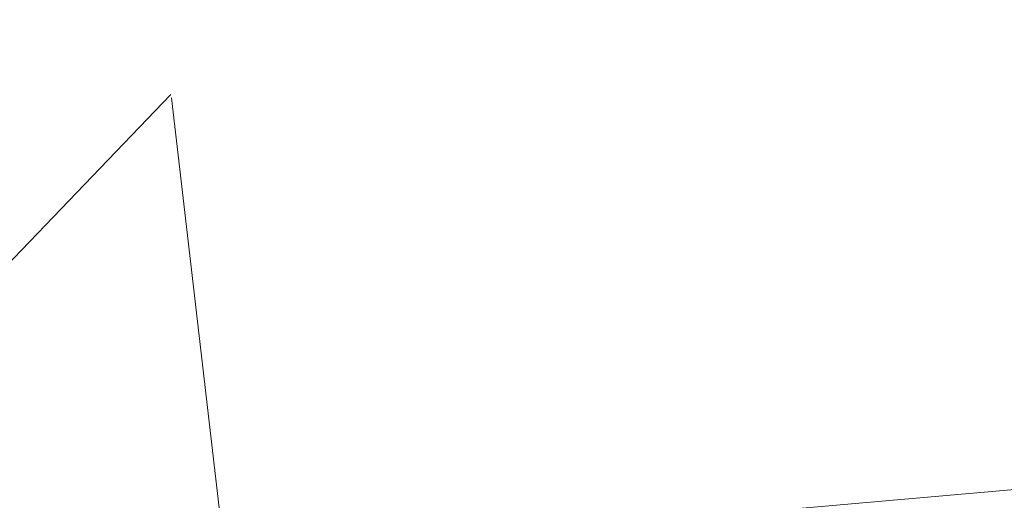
# Model space of a CAD drawing. Header units: millimetres. Extents: x 786 to 42540, y -7760 to 3796.
# Tile 177 of 1056: x 24423 to 24497, y -5487 to -5451. Entities that reach past the tile are written whole.
import ezdxf

# ---------------------------------------------------------------- set-up
doc = ezdxf.new("R2010")
doc.units = ezdxf.units.MM
for name, color, linetype, lineweight in [('A-DETL', 7, 'Continuous', 25), ('A-FLOR', 7, 'Continuous', 13), ('A-FLOR-PATT', 7, 'Continuous', 25)]:
    doc.layers.add(name, color=color, linetype=linetype, lineweight=lineweight)

msp = doc.modelspace()

# ---------------------------------------------------------------- hatches: boundary and pattern name
at = {"layer": 'A-FLOR-PATT', "lineweight": 5}
h = msp.add_hatch(dxfattribs=at)
h.set_pattern_fill('FP_10', color=256, style=0, pattern_type=2)
h.set_pattern_definition([(50, (48694.2, -5700), (291.4942, -25.5022), [30.48, -335.28]), (355, (48694.2, -5700), (-56.389, 305.691), [24.384, -268.224]), (100.451, (48718.5, -5702.12), (235.108, 280.1865), [25.904, -284.944]), (46.184, (48694.2, -5618.72), (433.727, -67.2684), [45.72, -502.92]), (96.636, (48730.35, -5624.33), (379.844, 395.8845), [38.856, -427.416]), (351.184, (48694.2, -5618.7), (379.848, 395.881), [36.576, -402.336]), (21, (48734.85, -5639.04), (242.5828, -163.624), [30.48, -335.28]), (326, (48734.85, -5639.04), (98.883, 294.701), [24.384, -268.224]), (71.451, (48755.06, -5652.68), (341.4672, 131.074), [25.904, -284.944]), (37.5, (48694.21, -5700), (4.9419, 135.28833), [13.411, -251.562, 13.411, -258.877, -269.24]), (37.5, (48694.21, -5700), (4.9419, 135.28833), [-537.261, 13.411, -255.829]), (7.5, (48694.21, -5700), (106.9117, 160.2891), [13.411, -141.834, 13.411, -245.466, -102.616]), (7.5, (48694.21, -5700), (106.9117, 160.2891), [-414.122, 13.411, -89.205]), (327.5, (48603.58, -5700), (216.9455, -9.16625), [13.411, -88.189, 13.411, -303.581, -420.624]), (327.5, (48603.58, -5700), (216.9455, -9.16625), [-418.592, 13.411, -407.213]), (317.5, (48562.94, -5700), (237.0069, 40.6827), [13.411, -118.669, 13.411, -197.104, -298.704]), (317.5, (48562.94, -5700), (237.0069, 40.6827), [-342.595, 13.411, -285.293])])
h.paths.add_polyline_path([(22284.271, -5746), (23230.271, -5746), (23230.271, -5561.233), (22284.271, -5652.245), (22284.271, -5678.66)])
h.paths.add_polyline_path([(23530.271, -5746), (25874.017, -5746), (25874.017, -5319.199), (24694.828, -5424.661), (23530.271, -5532.792), (23530.271, -5678.66)])

# ---------------------------------------------------------------- linework, layer by layer
at = {"layer": 'A-DETL', "lineweight": 5}
msp.add_line((25874.017, -5365.375), (23530.271, -5570.427), dxfattribs=at)
at = {"layer": 'A-FLOR', "lineweight": 25}
msp.add_open_spline([(25874.017, -5267), (25526.659, -5297.441), (24745.314, -5367.137), (23964.133, -5439.588), (23530.271, -5480.562)], degree=3, knots=[0, 0, 0, 0, 0.444444, 1, 1, 1, 1], dxfattribs=at)

doc.saveas('drawing.dxf')
